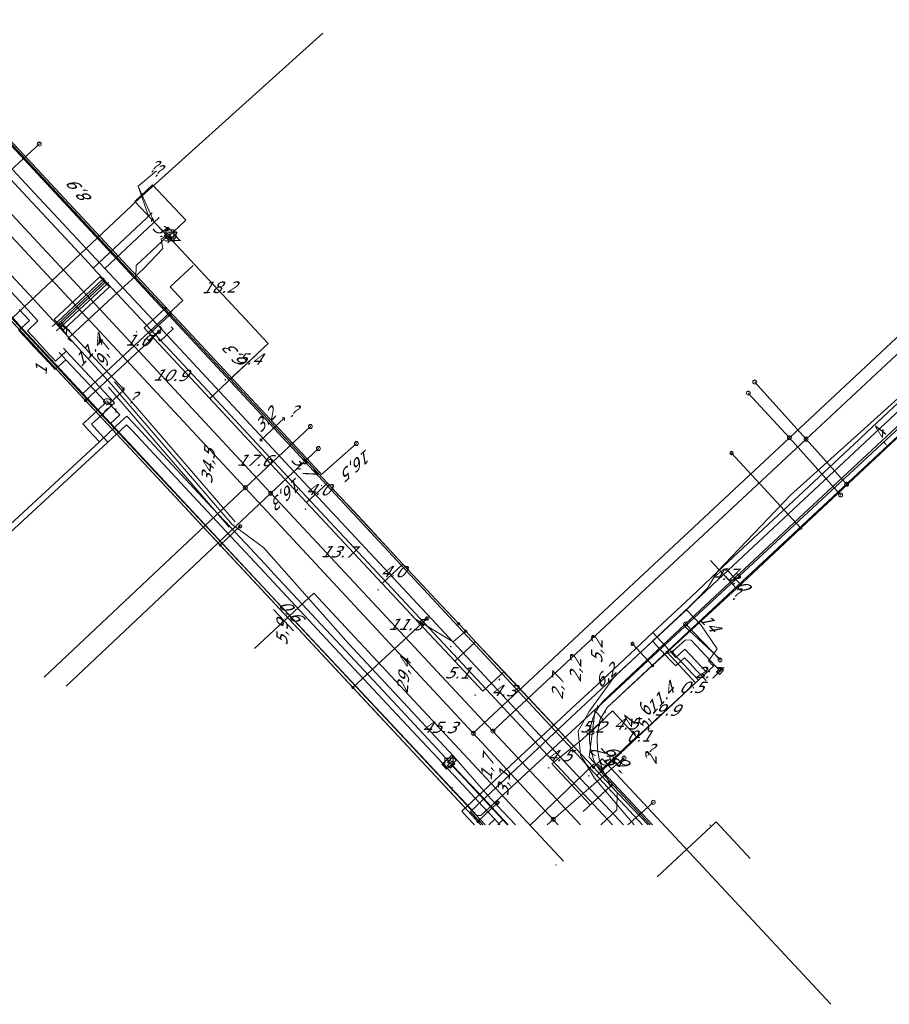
# Model space of a CAD drawing. Header units: metres. Extents: x 124576 to 133557, y 395865 to 402386.
# Tile 361 of 447: x 130157 to 130264, y 400889 to 401011. Entities that reach past the tile are written whole.
import ezdxf
from ezdxf.enums import TextEntityAlignment as Align

# ---------------------------------------------------------------- set-up
doc = ezdxf.new("R2010")
doc.units = ezdxf.units.M
doc.header["$MEASUREMENT"] = 0
for name, color, linetype, lineweight, true_color in [('LG_Datatransport_Eurofiber_Nederland_BV', 3, 'Continuous', 13, 0x00ff00), ('LG_Datatransport_KPN_BV', 3, 'Continuous', 13, 0x00ff00), ('LG_Gas_Hoge_Druk_Enexis_Netbeheer_BV', 7, 'Continuous', 13, 0xff9b00), ('LG_Laag_Spanning', 7, 'Continuous', 13, 0x960000), ('LG_Laag_Spanning_Enexis_Netbeheer_BV', 7, 'Continuous', 13, 0x960000), ('LG_Midden_Spanning_Enexis_Netbeheer_BV', 7, 'Continuous', 13, 0xd20000), ('LG_Riool_Vrij_Verval_Gemeente_Tilburg_Ruimtelijke_Uitvoering', 7, 'Continuous', 13, 0xca00a0), ('LG_unet-4_Brabant_Water', 5, 'Continuous', 13, 0x0000ff), ('LG_warmte', 7, 'Continuous', 13, 0x008080), ('LG_warmte_Ennatuurlijk_BV', 7, 'Continuous', 13, 0x008080), ('MV_warmte_lijn', 7, 'Continuous', 0, 0x008080)]:
    doc.layers.add(name, color=color, linetype=linetype, lineweight=lineweight, true_color=true_color)
for name, color, linetype, lineweight in [('LG_Datatransport_P_KPN_BV', 7, 'Continuous', 0), ('LG_Laag_Spanning_P_Enexis_Netbeheer_BV', 7, 'Continuous', 0), ('LG_n00003_Spitters_Electrotechniek_BV', 7, 'Continuous', 13), ('LG_overig_P_Gemeente_Tilburg_Ruimtelijke_Uitvoering', 7, 'Continuous', 0), ('LG_Riool_Vrij_Verval_P_Gemeente_Tilburg_Ruimtelijke_Uitvoering', 7, 'Continuous', 0), ('LG_unet-4_P_Brabant_Water', 7, 'Continuous', 0), ('MV_Datatransport', 7, 'Continuous', 0), ('MV_Gas_Hoge_Druk', 7, 'Continuous', 0), ('MV_Gas_Hoge_Druk_pijl', 7, 'Continuous', 0), ('MV_Laag_Spanning', 7, 'Continuous', 0), ('MV_Laag_Spanning_lijn', 7, 'Continuous', 0), ('MV_Laag_Spanning_pijl', 7, 'Continuous', 0), ('MV_Midden_Spanning', 7, 'Continuous', 0), ('MV_Midden_Spanning_lijn', 7, 'Continuous', 0), ('MV_Midden_Spanning_pijl', 7, 'Continuous', 0), ('MV_unet-4', 7, 'Continuous', 0), ('MV_warmte', 7, 'Continuous', 0)]:
    doc.layers.add(name, color=color, linetype=linetype, lineweight=lineweight)
doc.styles.add('Klic_Annotatie', font='verdanai.ttf', dxfattribs={"oblique": 20, "height": 1.4})
doc.styles.add('Style-Arial', font='arial.ttf')

# ---------------------------------------------------------------- blocks, each defined once
blk = doc.blocks.new('Mof')
at = {"layer": 'LG_Laag_Spanning_P_Enexis_Netbeheer_BV'}
h = blk.add_hatch(color=256, dxfattribs=at)
edge = h.paths.add_edge_path()
edge.add_arc((0, 0), 2, 0, 360)
blk = doc.blocks.new('DeliveryPoint')
at = {"layer": 'LG_Laag_Spanning_P_Enexis_Netbeheer_BV', "flags": 128}
blk.add_lwpolyline([(-3.7, -2.5), (3.8, -2.5), (3.8, 2.5), (-3.7, 2.5), (-3.7, -2.5)], close=True, dxfattribs=at)
blk.add_lwpolyline([(-3.7, 2.5), (-3.7, 2.2), (0, 0), (3.8, 2.2)], dxfattribs=at)
blk = doc.blocks.new('Streetlight')
at = {"layer": 'LG_Laag_Spanning_P_Enexis_Netbeheer_BV'}
for p, q in [((-1.8, 1.8), (-1.1, 1.1)), ((0, 2.5), (0, 1.5)), ((1.8, 1.8), (1.1, 1.1)), ((-1.1, -1.1), (-1.8, -1.8)), ((0, -1.5), (0, -2.5)), ((1.1, -1.1), (1.8, -1.8))]:
    blk.add_line(p, q, dxfattribs=at)
at = {"layer": 'LG_Laag_Spanning_P_Enexis_Netbeheer_BV', "flags": 128}
for points in [[(-2.5, 0), (-1.5, 0)], [(1.5, 0), (2.5, 0)]]:
    blk.add_lwpolyline(points, dxfattribs=at)
at = {"layer": 'LG_Laag_Spanning_P_Enexis_Netbeheer_BV'}
blk.add_circle((0, 0), 1.5, dxfattribs=at)
blk = doc.blocks.new('Aansluitkast_1')
at = {"layer": 'LG_Laag_Spanning_P_Enexis_Netbeheer_BV'}
for p, q in [((-2.5, 2.5), (2.5, 2.5)), ((0, -2.5), (0, 2.5))]:
    blk.add_line(p, q, dxfattribs=at)
at = {"layer": 'LG_Laag_Spanning_P_Enexis_Netbeheer_BV', "flags": 128}
blk.add_lwpolyline([(-5, -5), (5, -5), (5, 5), (-5, 5), (-5, -5)], close=True, dxfattribs=at)
blk = doc.blocks.new('m_pijl')
at = {"layer": 'MV_Laag_Spanning_pijl'}
blk.add_hatch(color=7, dxfattribs=at).paths.add_polyline_path([(-1, -0.3), (-1, 0), (-1, 0.3), (0, 0)])
at = {"layer": 'MV_Laag_Spanning_pijl', "flags": 128}
blk.add_lwpolyline([(-1, 0), (-1, 0.3), (0, 0), (-1, -0.3), (-1, 0)], close=True, dxfattribs=at)
blk = doc.blocks.new('m_pijl_1')
at = {"layer": 'MV_Midden_Spanning_pijl'}
blk.add_hatch(color=7, dxfattribs=at).paths.add_polyline_path([(-1, -0.3), (-1, 0), (-1, 0.3), (0, 0)])
at = {"layer": 'MV_Midden_Spanning_pijl', "flags": 128}
blk.add_lwpolyline([(-1, 0), (-1, 0.3), (0, 0), (-1, -0.3), (-1, 0)], close=True, dxfattribs=at)
blk = doc.blocks.new('m_pijl_3')
at = {"layer": 'MV_Gas_Hoge_Druk_pijl'}
blk.add_hatch(color=7, dxfattribs=at).paths.add_polyline_path([(-1, -0.3), (-1, 0), (-1, 0.3), (0, 0)])
at = {"layer": 'MV_Gas_Hoge_Druk_pijl', "flags": 128}
blk.add_lwpolyline([(-1, 0), (-1, 0.3), (0, 0), (-1, -0.3), (-1, 0)], close=True, dxfattribs=at)
blk = doc.blocks.new('FireHydrant')
at = {"layer": 'LG_unet-4_P_Brabant_Water'}
blk.add_ellipse((0, 0), major_axis=(4.45, 0), ratio=0.727642, dxfattribs=at)
at = {"layer": 'LG_unet-4_P_Brabant_Water', "style": 'Style-Arial'}
blk.add_text('BK', height=2.5, dxfattribs=at).set_placement((0, 0), align=Align.MIDDLE_CENTER)
blk = doc.blocks.new('Afsluiter_2')
at = {"layer": 'LG_unet-4_P_Brabant_Water'}
blk.add_line((0, -2.5), (0, 2.5), dxfattribs=at)
blk.add_solid([(-0.25, 2.5), (0.25, 2.5), (-0.25, -2.5), (0.25, -2.5)], dxfattribs=at)
blk = doc.blocks.new('Onbekend_1')
at = {"layer": 'LG_overig_P_Gemeente_Tilburg_Ruimtelijke_Uitvoering'}
blk.add_hatch(color=256, dxfattribs=at).paths.add_polyline_path([(-0.3, -1.1, -0.262633), (0.2, 0.2), (0.6, 0.5, 0.379827), (0.7, 1.3), (0.7, 1.3, 0.228508), (0, 1.5), (0, 1.5, 0.459053), (-0.8, 0.8), (-1.3, 0.9, -0.414214), (-0.1, 2, -0.243799), (1.1, 1.5, -0.379827), (0.9, 0.1), (0.5, -0.2, 0.262633), (0.2, -1.1), (-0.2, -1.1)])
blk.add_circle((0, 0), 2.5, dxfattribs=at)
at = {"layer": 'LG_overig_P_Gemeente_Tilburg_Ruimtelijke_Uitvoering', "extrusion": (0, 0, -1)}
blk.add_solid([(0.3, -2.1), (-0.2, -2.1), (0.3, -1.5), (-0.2, -1.5)], dxfattribs=at)
blk = doc.blocks.new('Onbekend_2')
at = {"layer": 'LG_Riool_Vrij_Verval_P_Gemeente_Tilburg_Ruimtelijke_Uitvoering'}
blk.add_hatch(color=256, dxfattribs=at).paths.add_polyline_path([(-0.3, -1.1, -0.262633), (0.2, 0.2), (0.6, 0.5, 0.379827), (0.7, 1.3), (0.7, 1.3, 0.228508), (0, 1.5), (0, 1.5, 0.459053), (-0.8, 0.8), (-1.3, 0.9, -0.414214), (-0.1, 2, -0.243799), (1.1, 1.5, -0.379827), (0.9, 0.1), (0.5, -0.2, 0.262633), (0.2, -1.1), (-0.2, -1.1)])
blk.add_circle((0, 0), 2.5, dxfattribs=at)
at = {"layer": 'LG_Riool_Vrij_Verval_P_Gemeente_Tilburg_Ruimtelijke_Uitvoering', "extrusion": (0, 0, -1)}
blk.add_solid([(0.3, -2.1), (-0.2, -2.1), (0.3, -1.5), (-0.2, -1.5)], dxfattribs=at)
blk = doc.blocks.new('Onbekend_3')
at = {"layer": 'LG_Datatransport_P_KPN_BV'}
blk.add_hatch(color=256, dxfattribs=at).paths.add_polyline_path([(-0.3, -1.1, -0.262633), (0.2, 0.2), (0.6, 0.5, 0.379827), (0.7, 1.3), (0.7, 1.3, 0.228508), (0, 1.5), (0, 1.5, 0.459053), (-0.8, 0.8), (-1.3, 0.9, -0.414214), (-0.1, 2, -0.243799), (1.1, 1.5, -0.379827), (0.9, 0.1), (0.5, -0.2, 0.262633), (0.2, -1.1), (-0.2, -1.1)])
blk.add_circle((0, 0), 2.5, dxfattribs=at)
at = {"layer": 'LG_Datatransport_P_KPN_BV', "extrusion": (0, 0, -1)}
blk.add_solid([(0.3, -2.1), (-0.2, -2.1), (0.3, -1.5), (-0.2, -1.5)], dxfattribs=at)

msp = doc.modelspace()

# ---------------------------------------------------------------- linework, layer by layer
at = {"layer": 'LG_Datatransport_Eurofiber_Nederland_BV', "flags": 128}
for points in [[(129971.94, 401129.61), (129972.99, 401130.48), (129974.74, 401131.93), (129984.17, 401140.74), (129995.02, 401146.19), (130018.01, 401121.53), (130040.4, 401097.4), (130048.8, 401088.4), (130061.7, 401074.5), (130068.5, 401067.2), (130082.3, 401052.5), (130091.7, 401042.3), (130101.3, 401032.1), (130104.1, 401029), (130121.9, 401010), (130150.3, 400979.5), (130156.2, 400973.2), (130156.6, 400972.7), (130157, 400972.3), (130170.7, 400957.6), (130190, 400936.9), (130214.18, 400911)], [(130194.1, 401008.9), (130170.9, 400988), (130170.4, 400987.5), (130155.7, 400973.7), (130156.2, 400973.2), (130156.6, 400972.7), (130157, 400972.3), (130170.7, 400957.6), (130190, 400936.9), (130214.18, 400911)], [(130156.6, 400972.7), (130156.2, 400973.2), (130155.7, 400973.7), (130170.4, 400987.5), (130170.9, 400988)], [(130156.6, 400972.7), (130157, 400972.3), (130170.7, 400957.6), (130190, 400936.9), (130214.18, 400911)]]:
    msp.add_lwpolyline(points, dxfattribs=at)
at = {"layer": 'LG_Datatransport_KPN_BV', "flags": 128}
for points in [[(130140.42, 401011.7), (130151.34, 401000), (130193.74, 400954.56), (130193.94, 400954.34), (130195.46, 400955.68), (130198.27, 400958.16)], [(130276.21, 400970.4), (130265.71, 400960.77), (130239, 400935.85), (130239, 400935.85)], [(130239, 400935.85), (130228.78, 400926.31), (130228.41, 400925.85), (130228.09, 400925.35), (130227.81, 400924.83), (130227.57, 400924.29), (130227.38, 400923.73), (130227.24, 400923.16), (130227.15, 400922.57), (130227.1, 400921.98), (130227.11, 400921.39), (130227.17, 400920.8), (130227.27, 400920.22), (130227.42, 400919.65), (130227.62, 400919.09), (130227.87, 400918.56), (130228.16, 400918.04), (130228.49, 400917.55), (130234.62, 400911)], [(130243.27, 400931.4), (130239, 400935.85), (130239, 400935.85)]]:
    msp.add_lwpolyline(points, dxfattribs=at)
at = {"layer": 'LG_Gas_Hoge_Druk_Enexis_Netbeheer_BV'}
msp.add_line((130233.66, 400911), (130018.56, 401142.24), dxfattribs=at)
at = {"layer": 'LG_Laag_Spanning', "flags": 128}
for points in [[(130175.45, 400983.19), (130175.45, 400983.19), (130175.45, 400983.19), (130175.45, 400983.19), (130175.45, 400983.19), (130175.45, 400983.19), (130176.04, 400983.74), (130176.04, 400983.74), (130176.04, 400983.74), (130176.04, 400983.74), (130176.04, 400983.74), (130176.04, 400983.75), (130176.04, 400983.75), (130176.04, 400983.75), (130176.04, 400983.75), (130176.04, 400983.75), (130176.04, 400983.75), (130176.04, 400983.75), (130176.04, 400983.75), (130174.94, 400984.92), (130174.94, 400984.92), (130174.94, 400984.92), (130174.94, 400984.92), (130174.94, 400984.92), (130174.94, 400984.92), (130174.93, 400984.92), (130174.93, 400984.92), (130174.93, 400984.92), (130174.93, 400984.92), (130174.93, 400984.92), (130174.93, 400984.92), (130174.93, 400984.92), (130174.34, 400984.37), (130174.34, 400984.37), (130174.34, 400984.37), (130174.34, 400984.37), (130174.34, 400984.37), (130174.34, 400984.37), (130174.34, 400984.37), (130174.34, 400984.37), (130174.34, 400984.37), (130174.34, 400984.36), (130174.34, 400984.36), (130174.34, 400984.36), (130174.34, 400984.36), (130175.44, 400983.19), (130175.44, 400983.19), (130175.44, 400983.19), (130175.44, 400983.19), (130175.44, 400983.19), (130175.44, 400983.19), (130175.45, 400983.19), (130175.45, 400983.19)], [(130209.41, 400917.89), (130209.41, 400917.89), (130209.41, 400917.89), (130209.42, 400917.89), (130209.42, 400917.9), (130209.42, 400917.9), (130210.59, 400918.99), (130210.59, 400918.99), (130210.59, 400918.99), (130210.59, 400918.99), (130210.59, 400918.99), (130210.59, 400918.99), (130210.59, 400919), (130210.59, 400919), (130210.59, 400919), (130210.59, 400919), (130210.59, 400919), (130210.59, 400919), (130210.59, 400919), (130210.04, 400919.59), (130210.04, 400919.59), (130210.04, 400919.59), (130210.04, 400919.59), (130210.04, 400919.59), (130210.03, 400919.59), (130210.03, 400919.59), (130210.03, 400919.59), (130210.03, 400919.59), (130210.03, 400919.59), (130210.03, 400919.59), (130210.03, 400919.59), (130210.03, 400919.59), (130208.86, 400918.5), (130208.86, 400918.49), (130208.86, 400918.49), (130208.85, 400918.49), (130208.85, 400918.49), (130208.85, 400918.49), (130208.85, 400918.49), (130208.85, 400918.49), (130208.85, 400918.49), (130208.85, 400918.48), (130208.85, 400918.48), (130208.86, 400918.48), (130208.86, 400918.48), (130209.4, 400917.9), (130209.4, 400917.9), (130209.41, 400917.9), (130209.41, 400917.89), (130209.41, 400917.89), (130209.41, 400917.89), (130209.41, 400917.89), (130209.41, 400917.89)]]:
    msp.add_lwpolyline(points, dxfattribs=at)
at = {"layer": 'LG_Laag_Spanning_Enexis_Netbeheer_BV'}
for p, q in [((130144.31, 401007.25), (130170.98, 400978.66)), ((130170.98, 400978.66), (130174.55, 400974.83)), ((130174.55, 400974.83), (130175.23, 400974.1)), ((130174.55, 400974.83), (130175.23, 400974.1)), ((130194.67, 400953.27), (130175.23, 400974.1)), ((130164.74, 400963.47), (130173.85, 400971.97)), ((130253.25, 400947.69), (130244.69, 400956.98)), ((130204.02, 400943.25), (130194.67, 400953.27)), ((130181.41, 400945.6), (130183.89, 400947.92)), ((130197.84, 400927.98), (130207, 400936.53)), ((130211.79, 400934.94), (130210.92, 400935.87)), ((130213.01, 400933.65), (130211.79, 400934.94)), ((130225.37, 400920.5), (130213.01, 400933.65)), ((130234.92, 400930.69), (130232.44, 400933.38)), ((130227.6, 400918.13), (130225.37, 400920.5)), ((130216.96, 400911), (130209.99, 400918.45)), ((130219.82, 400911), (130226.24, 400917.15)), ((130229.76, 400915.84), (130227.6, 400918.13)), ((130229.76, 400915.84), (130234.38, 400911)), ((130229.76, 400915.84), (130234.38, 400911)), ((130229.76, 400915.84), (130234.38, 400911)), ((130229.76, 400915.84), (130234.38, 400911)), ((130213.31, 400911.4), (130215.71, 400913.74))]:
    msp.add_line(p, q, dxfattribs=at)
at = {"layer": 'LG_Laag_Spanning_Enexis_Netbeheer_BV', "flags": 128}
for points in [[(130079.1, 401055.86), (130082.33, 401052.39), (130083.85, 401050.77), (130088.21, 401046.09), (130101.41, 401031.95), (130101.92, 401031.4), (130105.81, 401027.23), (130113.86, 401018.6), (130126.81, 401004.72), (130132.85, 400998.24), (130133.49, 400998.22), (130135.85, 401000.41), (130141.61, 401005.77), (130141.62, 401005.77), (130143.41, 401007.44), (130144.31, 401007.25), (130170.98, 400978.66), (130174.55, 400974.83), (130175.23, 400974.1)], [(130101.92, 401031.4), (130105.81, 401027.23), (130113.86, 401018.6), (130126.81, 401004.72), (130132.85, 400998.24), (130133.45, 400997.58), (130134.47, 400996.42), (130143.63, 400986.1), (130149.65, 400979.65), (130164.74, 400963.47), (130181.41, 400945.6), (130197.84, 400927.98), (130200.55, 400925.07), (130213.31, 400911.4), (130213.68, 400911)], [(130144.31, 401007.25), (130170.98, 400978.66), (130174.55, 400974.83)], [(130132.85, 400998.24), (130133.45, 400997.58), (130134.47, 400996.42), (130143.63, 400986.1), (130149.65, 400979.65), (130164.74, 400963.47), (130181.41, 400945.6), (130197.84, 400927.98), (130200.55, 400925.07), (130213.31, 400911.4), (130213.68, 400911)], [(130132.85, 400998.24), (130133.45, 400997.58), (130134.47, 400996.42), (130143.63, 400986.1), (130149.65, 400979.65), (130164.74, 400963.47), (130181.41, 400945.6), (130197.84, 400927.98), (130200.55, 400925.07), (130213.31, 400911.4), (130213.68, 400911)], [(130228.52, 400911), (130230.48, 400912.87), (130230.54, 400915), (130229.76, 400915.84), (130228.98, 400917.32), (130228.7, 400917.91), (130228.36, 400918.91), (130228.09, 400920.31), (130228.06, 400921.74), (130228.11, 400922.39), (130228.41, 400924.08), (130229.28, 400925.49), (130234.92, 400930.69), (130236.71, 400932.34), (130245.28, 400940.24), (130253.25, 400947.69), (130271.61, 400964.87), (130276.73, 400969.66), (130291.63, 400983.59), (130298.21, 400989.76), (130303.8, 400994.99), (130306.76, 400997.75), (130307.49, 400998.35)], [(130307.49, 400998.35), (130306.76, 400997.75), (130303.8, 400994.99), (130298.21, 400989.76), (130291.63, 400983.59), (130276.73, 400969.66), (130271.61, 400964.87), (130253.25, 400947.69), (130245.28, 400940.24), (130236.71, 400932.34), (130234.92, 400930.69), (130229.28, 400925.49), (130228.41, 400924.08), (130228.11, 400922.39), (130228.06, 400921.74), (130228.09, 400920.31), (130228.36, 400918.91), (130228.7, 400917.91), (130228.98, 400917.32), (130229.76, 400915.84)], [(130307.49, 400998.35), (130306.76, 400997.75), (130303.8, 400994.99), (130298.21, 400989.76), (130291.63, 400983.59), (130276.73, 400969.66), (130271.61, 400964.87), (130253.25, 400947.69), (130245.28, 400940.24), (130236.71, 400932.34), (130234.92, 400930.69), (130229.28, 400925.49), (130228.41, 400924.08), (130228.11, 400922.39), (130228.06, 400921.74), (130228.09, 400920.31), (130228.36, 400918.91), (130228.7, 400917.91), (130228.98, 400917.32), (130229.76, 400915.84)], [(130271.61, 400964.87), (130253.25, 400947.69), (130245.28, 400940.24), (130236.71, 400932.34), (130234.92, 400930.69), (130229.28, 400925.49), (130303.8, 400994.99)], [(130174.9, 400983.78), (130171.03, 400980.18), (130170.98, 400978.66), (130174.55, 400974.83)], [(130174.9, 400983.78), (130171.03, 400980.18), (130170.98, 400978.66)], [(130211.79, 400934.94), (130210.92, 400935.87), (130208.15, 400938.82), (130204.02, 400943.25), (130194.67, 400953.27), (130175.23, 400974.1)], [(130211.79, 400934.94), (130210.92, 400935.87), (130208.15, 400938.82), (130204.02, 400943.25), (130194.67, 400953.27), (130175.23, 400974.1)], [(130210.92, 400935.87), (130208.15, 400938.82), (130204.02, 400943.25), (130194.67, 400953.27), (130175.23, 400974.1)], [(130175.23, 400974.1), (130194.67, 400953.27), (130204.02, 400943.25), (130208.15, 400938.82), (130210.92, 400935.87), (130211.79, 400934.94), (130213.01, 400933.65), (130225.37, 400920.5), (130227.6, 400918.13), (130229.76, 400915.84), (130234.38, 400911)], [(130271.61, 400964.87), (130253.25, 400947.69), (130245.28, 400940.24), (130236.71, 400932.34), (130234.92, 400930.69), (130229.28, 400925.49), (130228.41, 400924.08), (130228.11, 400922.39), (130228.06, 400921.74), (130228.09, 400920.31), (130228.36, 400918.91), (130228.7, 400917.91), (130228.98, 400917.32), (130229.76, 400915.84)], [(130204.02, 400943.25), (130197.97, 400949.73), (130195.44, 400952.44), (130194.67, 400953.27)], [(130204.02, 400943.25), (130197.97, 400949.73), (130195.44, 400952.44), (130194.67, 400953.27)], [(130210.92, 400935.87), (130208.15, 400938.82), (130204.02, 400943.25)], [(130227.6, 400918.13), (130225.37, 400920.5), (130213.01, 400933.65), (130211.79, 400934.94), (130210.92, 400935.87)], [(130229.76, 400915.84), (130227.6, 400918.13), (130225.37, 400920.5), (130213.01, 400933.65), (130211.79, 400934.94)], [(130229.76, 400915.84), (130227.6, 400918.13), (130225.37, 400920.5), (130213.01, 400933.65), (130211.79, 400934.94)], [(130229.76, 400915.84), (130227.6, 400918.13), (130225.37, 400920.5), (130213.01, 400933.65), (130211.79, 400934.94)], [(130225.37, 400920.5), (130217.15, 400929.25), (130213.01, 400933.65)], [(130225.37, 400920.5), (130217.15, 400929.25), (130213.01, 400933.65)], [(130225.37, 400920.5), (130217.15, 400929.25), (130213.01, 400933.65)], [(130237.35, 400932.38), (130238.97, 400933.87), (130239.68, 400933.85), (130243.26, 400930.02)], [(130236.71, 400932.34), (130237.28, 400932.31), (130237.35, 400932.38)], [(130228.7, 400917.91), (130228.17, 400918.48), (130227.6, 400918.5), (130226.24, 400917.15), (130219.82, 400911)], [(130227.6, 400918.13), (130229.76, 400915.84), (130234.38, 400911)], [(130228.52, 400911), (130230.48, 400912.87), (130230.54, 400915), (130229.76, 400915.84)]]:
    msp.add_lwpolyline(points, dxfattribs=at)
at = {"layer": 'LG_Midden_Spanning_Enexis_Netbeheer_BV'}
msp.add_line((130213.67, 400911), (130139.27, 400990.78), dxfattribs=at)
msp.add_line((130213.67, 400911), (130139.27, 400990.78), dxfattribs=at)
at = {"layer": 'LG_n00003_Spitters_Electrotechniek_BV'}
for p, q in [((130174.12, 400983.41), (130174.48, 400983.66)), ((130174.32, 400982.28), (130174.12, 400983.41)), ((130174.48, 400983.66), (130174.76, 400983.93)), ((130158.32, 400976.02), (130152.72, 400981.96)), ((130158.32, 400976.02), (130152.72, 400981.96)), ((130158.32, 400976.02), (130152.72, 400981.96)), ((130171.91, 400979.75), (130174.32, 400982.28)), ((130168.65, 400976.79), (130171.82, 400979.66)), ((130171.82, 400979.66), (130171.88, 400979.72)), ((130171.88, 400979.72), (130171.91, 400979.75)), ((130162.88, 400971.44), (130168.65, 400976.79)), ((130162.67, 400971.25), (130158.32, 400976.02)), ((130162.67, 400971.25), (130158.32, 400976.02)), ((130162.67, 400971.25), (130158.32, 400976.02)), ((130162.67, 400971.25), (130162.88, 400971.44)), ((130167.98, 400965.45), (130162.67, 400971.25)), ((130167.98, 400965.45), (130162.67, 400971.25)), ((130167.98, 400965.45), (130162.67, 400971.25)), ((130167.98, 400965.45), (130162.67, 400971.25)), ((130251.99, 400951.77), (130269.28, 400967.34)), ((130251.99, 400951.77), (130269.28, 400967.34)), ((130251.99, 400951.77), (130269.28, 400967.34)), ((130251.99, 400951.77), (130269.28, 400967.34)), ((130251.99, 400951.77), (130269.28, 400967.34)), ((130251.99, 400951.77), (130269.28, 400967.34)), ((130251.99, 400951.77), (130269.28, 400967.34)), ((130183.27, 400948.45), (130168.35, 400965.78)), ((130182.52, 400947.8), (130167.6, 400965.12)), ((130182.9, 400948.12), (130167.98, 400965.45)), ((130182.9, 400948.12), (130167.98, 400965.45)), ((130182.9, 400948.12), (130167.98, 400965.45)), ((130182.9, 400948.12), (130167.98, 400965.45)), ((130242.94, 400942.34), (130251.99, 400951.77)), ((130242.94, 400942.34), (130251.99, 400951.77)), ((130242.94, 400942.34), (130251.99, 400951.77)), ((130242.94, 400942.34), (130251.99, 400951.77)), ((130242.94, 400942.34), (130251.99, 400951.77)), ((130242.94, 400942.34), (130251.99, 400951.77)), ((130242.94, 400942.34), (130251.99, 400951.77)), ((130186.76, 400945.3), (130182.9, 400948.12)), ((130186.76, 400945.3), (130182.9, 400948.12)), ((130186.76, 400945.3), (130182.9, 400948.12)), ((130186.76, 400945.3), (130182.9, 400948.12)), ((130197.28, 400933.42), (130186.76, 400945.3)), ((130241.7, 400940.28), (130242.94, 400942.34)), ((130241.7, 400940.28), (130242.94, 400942.34)), ((130241.7, 400940.28), (130242.94, 400942.34)), ((130241.7, 400940.28), (130242.94, 400942.34)), ((130241.7, 400940.28), (130242.94, 400942.34)), ((130241.7, 400940.28), (130242.94, 400942.34)), ((130241.7, 400940.28), (130242.94, 400942.34)), ((130239.11, 400937.6), (130241.7, 400940.28)), ((130239.11, 400937.6), (130241.7, 400940.28)), ((130239.11, 400937.6), (130241.7, 400940.28)), ((130239.11, 400937.6), (130241.7, 400940.28)), ((130239.11, 400937.6), (130241.7, 400940.28)), ((130239.11, 400937.6), (130241.7, 400940.28)), ((130239.11, 400937.6), (130241.7, 400940.28)), ((130230.22, 400929.34), (130239.11, 400937.6)), ((130230.22, 400929.34), (130239.11, 400937.6)), ((130230.22, 400929.34), (130239.11, 400937.6)), ((130230.22, 400929.34), (130239.11, 400937.6)), ((130230.22, 400929.34), (130239.11, 400937.6)), ((130230.22, 400929.34), (130239.11, 400937.6)), ((130230.22, 400929.34), (130239.11, 400937.6)), ((130230.22, 400929.34), (130239.11, 400937.6)), ((130239.11, 400937.6), (130240.88, 400935.74)), ((130240.88, 400935.74), (130240.88, 400935.74)), ((130240.88, 400935.74), (130242.92, 400932.78)), ((130210.26, 400919.51), (130197.28, 400933.42)), ((130242.92, 400932.78), (130241.84, 400931.27)), ((130241.84, 400931.27), (130242.45, 400930.62)), ((130227.07, 400925.01), (130230.22, 400929.34)), ((130227.07, 400925.01), (130230.22, 400929.34)), ((130227.07, 400925.01), (130230.22, 400929.34)), ((130227.07, 400925.01), (130230.22, 400929.34)), ((130227.07, 400925.01), (130230.22, 400929.34)), ((130227.07, 400925.01), (130230.22, 400929.34)), ((130227.07, 400925.01), (130230.22, 400929.34)), ((130227.07, 400925.01), (130230.22, 400929.34)), ((130225.7, 400922.6), (130227.07, 400925.01)), ((130225.7, 400922.6), (130227.07, 400925.01)), ((130225.7, 400922.6), (130227.07, 400925.01)), ((130225.7, 400922.6), (130227.07, 400925.01)), ((130225.7, 400922.6), (130227.07, 400925.01)), ((130225.7, 400922.6), (130227.07, 400925.01)), ((130225.7, 400922.6), (130227.07, 400925.01)), ((130225.7, 400922.6), (130227.07, 400925.01)), ((130226.01, 400919.64), (130225.7, 400922.6)), ((130226.01, 400919.64), (130225.7, 400922.6)), ((130226.01, 400919.64), (130225.7, 400922.6)), ((130226.01, 400919.64), (130225.7, 400922.6)), ((130226.01, 400919.64), (130225.7, 400922.6)), ((130226.01, 400919.64), (130225.7, 400922.6)), ((130226.01, 400919.64), (130225.7, 400922.6)), ((130226.01, 400919.64), (130225.7, 400922.6)), ((130210.26, 400919.51), (130209.49, 400918.65)), ((130214.9, 400914.22), (130210.26, 400919.51)), ((130214.9, 400914.22), (130210.26, 400919.51)), ((130227.73, 400916.76), (130226.01, 400919.64)), ((130227.73, 400916.76), (130226.01, 400919.64)), ((130227.73, 400916.76), (130226.01, 400919.64)), ((130227.73, 400916.76), (130226.01, 400919.64)), ((130227.73, 400916.76), (130226.01, 400919.64)), ((130227.73, 400916.76), (130226.01, 400919.64)), ((130227.73, 400916.76), (130226.01, 400919.64)), ((130227.73, 400916.76), (130226.01, 400919.64)), ((130232.64, 400911), (130227.73, 400916.76)), ((130232.64, 400911), (130227.73, 400916.76)), ((130232.64, 400911), (130227.73, 400916.76)), ((130232.64, 400911), (130227.73, 400916.76)), ((130232.64, 400911), (130227.73, 400916.76)), ((130232.64, 400911), (130227.73, 400916.76)), ((130232.64, 400911), (130227.73, 400916.76)), ((130232.64, 400911), (130227.73, 400916.76)), ((130217.97, 400911), (130214.9, 400914.22)), ((130217.97, 400911), (130214.9, 400914.22))]:
    msp.add_line(p, q, dxfattribs=at)
at = {"layer": 'LG_Riool_Vrij_Verval_Gemeente_Tilburg_Ruimtelijke_Uitvoering'}
for p, q in [((130293.66, 400997.9), (130251.84, 400958.87)), ((130295.89, 400997.85), (130253.9, 400958.69)), ((130159.02, 400995.18), (130152.76, 400989.47)), ((130147.16, 400992.77), (130184.52, 400952.68)), ((130152.76, 400989.47), (130187.67, 400952.01)), ((130247.56, 400965.76), (130253.9, 400958.69)), ((130246.75, 400964.39), (130251.84, 400958.87)), ((130192.57, 400960.26), (130184.52, 400952.68)), ((130251.84, 400958.87), (130212.73, 400922.33)), ((130253.9, 400958.69), (130215.15, 400922.6)), ((130258.18, 400951.8), (130251.84, 400958.87)), ((130258.92, 400953.12), (130253.9, 400958.69)), ((130193.57, 400957.54), (130187.67, 400952.01)), ((130184.52, 400952.68), (130159.64, 400929.27)), ((130184.52, 400952.68), (130212.73, 400922.33)), ((130187.67, 400952.01), (130162.34, 400928.15)), ((130187.67, 400952.01), (130215.15, 400922.6)), ((130222.62, 400911.67), (130212.73, 400922.33)), ((130225.98, 400911), (130215.15, 400922.6)), ((130231.38, 400919.27), (130222.62, 400911.67)), ((130235, 400913.78), (130231.86, 400911)), ((130221.86, 400911), (130222.62, 400911.67)), ((130222.62, 400911.67), (130223.25, 400911))]:
    msp.add_line(p, q, dxfattribs=at)
at = {"layer": 'LG_unet-4_Brabant_Water'}
for p, q in [((130167.43, 400963.37), (130168.49, 400962.23)), ((130167.78, 400960.58), (130209.78, 400915.78)), ((130243.3, 400931.43), (130238.9, 400935.53)), ((130228.34, 400923.51), (130227.22, 400922.46)), ((130210.13, 400915.42), (130209.78, 400915.78))]:
    msp.add_line(p, q, dxfattribs=at)
at = {"layer": 'LG_unet-4_Brabant_Water', "flags": 128}
for points in [[(130167.78, 400960.58), (130164.34, 400964.27), (130124.14, 401007.49)], [(130178.07, 400980.18), (130175.21, 400977.52), (130176.78, 400975.84), (130164.34, 400964.27)], [(130228.08, 400925.51), (130238.9, 400935.53), (130274.53, 400968.53), (130275.58, 400969.5)], [(130168.49, 400962.23), (130168.98, 400961.71), (130167.78, 400960.58)], [(130227.71, 400925.17), (130227.41, 400924.89), (130227.11, 400924.62), (130213.66, 400912.16), (130213.17, 400912.17), (130211.29, 400914.18), (130210.4, 400915.13), (130210.13, 400915.42)], [(130234.89, 400911), (130227.06, 400919.36), (130227.81, 400925.26)], [(130227.71, 400925.17), (130227.81, 400925.26), (130228.08, 400925.51)], [(130227.71, 400925.17), (130228.83, 400923.96), (130228.34, 400923.51)]]:
    msp.add_lwpolyline(points, dxfattribs=at)
at = {"layer": 'LG_warmte', "flags": 128}
for points in [[(130174.96, 400983.72), (130177.14, 400985.77), (130173.04, 400990.15), (130170.85, 400988.09), (130172.9, 400985.91), (130174.96, 400983.72)], [(130161.53, 400972.78), (130160.85, 400973.51), (130166.5, 400978.78), (130167.19, 400978.05), (130161.53, 400972.78)], [(130167.03, 400978.25), (130167.71, 400977.52), (130162.01, 400972.2), (130161.33, 400972.93), (130167.03, 400978.25)]]:
    msp.add_lwpolyline(points, dxfattribs=at)
at = {"layer": 'LG_warmte_Ennatuurlijk_BV'}
for p, q in [((130162.36, 400969.58), (130162.02, 400969.95)), ((130240.85, 400929.13), (130241.28, 400929.54)), ((130241.54, 400928.82), (130241.07, 400929.33)), ((130214.47, 400913.76), (130216.44, 400911.65)), ((130213.88, 400913.29), (130215.38, 400911.68)), ((130215.38, 400911.68), (130216.02, 400911)), ((130215.75, 400911), (130216.44, 400911.65)), ((130216.44, 400911.65), (130217.04, 400911))]:
    msp.add_line(p, q, dxfattribs=at)
at = {"layer": 'LG_warmte_Ennatuurlijk_BV', "flags": 128}
for points in [[(130165.71, 400979.84), (130165.19, 400980.41), (130157.01, 400989.18), (130148.82, 400997.96), (130146.13, 401000.83), (130140.63, 401006.73), (130132.45, 401015.5), (130124.26, 401024.28)], [(130167.13, 400979.8), (130166.6, 400980.36), (130158.42, 400989.13), (130150.23, 400997.91), (130146.87, 401001.51), (130142.05, 401006.68), (130133.86, 401015.46), (130125.67, 401024.23)], [(130137.03, 400996.71), (130138.52, 400995.12), (130145.22, 400987.94), (130153.41, 400979.17), (130157.1, 400975.21)], [(130165.71, 400979.84), (130172.28, 400986.01), (130172.56, 400986.27), (130173.01, 400986.69)], [(130167.13, 400979.8), (130173.12, 400985.42), (130173.24, 400985.54), (130173.85, 400986.11)], [(130229.95, 400911), (130222.5, 400918.99), (130214.31, 400927.76), (130206.12, 400936.54), (130197.94, 400945.31), (130189.75, 400954.08), (130181.57, 400962.86), (130173.38, 400971.63), (130165.71, 400979.84)], [(130231.32, 400911), (130223.91, 400918.94), (130215.72, 400927.71), (130207.54, 400936.49), (130199.35, 400945.26), (130191.16, 400954.04), (130182.98, 400962.81), (130174.79, 400971.59), (130167.13, 400979.8)], [(130160.63, 400972.61), (130161.19, 400973.14), (130166.85, 400978.42), (130167.07, 400978.62)], [(130161.14, 400972.07), (130161.67, 400972.56), (130167.37, 400977.88), (130167.58, 400978.08)], [(130156.54, 400974.72), (130157.8, 400973.36), (130156.49, 400972.13), (130157.69, 400970.84), (130158.37, 400970.11), (130160.32, 400968.03), (130160.66, 400967.66), (130161, 400967.3), (130162.32, 400968.52)], [(130157.1, 400975.21), (130158.86, 400973.32), (130157.55, 400972.1), (130158.75, 400970.81), (130159.43, 400970.08), (130160.35, 400969.09), (130160.69, 400968.72), (130161.04, 400968.35), (130162.36, 400969.58)], [(130173.93, 400972.65), (130174.18, 400972.38), (130173.38, 400971.63), (130172.57, 400970.88), (130172.32, 400971.15)], [(130175.35, 400972.6), (130175.6, 400972.34), (130174.79, 400971.59), (130173.99, 400970.83), (130173.74, 400971.1)], [(130162.32, 400968.52), (130161.72, 400969.17), (130161.47, 400969.43)], [(130167.52, 400958.34), (130166.15, 400959.81), (130165.48, 400960.54), (130166.21, 400961.22), (130167.59, 400962.5), (130168.33, 400963.18), (130167.65, 400963.91), (130162.36, 400969.58)], [(130162.32, 400968.52), (130166.59, 400963.95), (130167.27, 400963.22), (130167.09, 400963.06), (130166.53, 400962.54), (130165.15, 400961.26), (130164.69, 400960.84), (130164.41, 400960.58), (130165.09, 400959.84), (130166.46, 400958.38)], [(130271.13, 400968.63), (130269.27, 400966.89), (130260.74, 400958.91), (130260.52, 400958.7), (130251.75, 400950.5), (130242.99, 400942.31), (130239.63, 400939.16), (130234.94, 400934.78)], [(130271.09, 400967.57), (130269.24, 400965.84), (130261.25, 400958.36), (130260.48, 400957.64), (130251.72, 400949.44), (130242.96, 400941.25), (130240.14, 400938.62), (130234.91, 400933.72)], [(130166.46, 400958.38), (130166.73, 400958.63), (130169.13, 400960.86), (130169.87, 400961.53), (130170.55, 400960.8), (130178.74, 400952.03), (130179.86, 400950.83), (130183.29, 400947.16), (130186.93, 400943.26), (130188.06, 400942.05), (130195.12, 400934.49), (130196.33, 400933.19), (130203.31, 400925.72), (130204.39, 400924.55), (130211.49, 400916.95), (130212.5, 400915.87), (130214.47, 400913.76)], [(130167.52, 400958.34), (130169.1, 400959.8), (130169.83, 400960.48), (130170.51, 400959.75), (130178.7, 400950.97), (130182.74, 400946.64), (130186.89, 400942.2), (130195.08, 400933.43), (130203.27, 400924.66), (130211.46, 400915.89), (130213.88, 400913.29)], [(130142.65, 400936.34), (130144.4, 400937.96), (130153.21, 400946.11), (130162.01, 400954.26), (130166.46, 400958.38)], [(130143.42, 400936.02), (130145.47, 400937.92), (130154.27, 400946.07), (130163.08, 400954.22), (130167.52, 400958.34)], [(130234.94, 400934.78), (130234.21, 400934.09), (130227.43, 400927.75), (130225.46, 400925.91), (130216.69, 400917.7), (130213.26, 400914.5), (130211.9, 400913.23), (130211.31, 400912.67), (130211.99, 400911.94), (130212.87, 400911)], [(130234.94, 400934.78), (130236.98, 400932.59), (130237.13, 400932.44), (130237.81, 400931.71), (130238.91, 400932.73), (130239.59, 400932), (130240.27, 400931.27), (130241.61, 400929.84)], [(130234.91, 400933.72), (130234.19, 400933.05), (130227.94, 400927.2), (130225.43, 400924.85), (130216.66, 400916.65), (130213.78, 400913.95), (130213.1, 400913.32), (130212.37, 400912.64), (130213.05, 400911.91), (130213.57, 400911.36), (130213.9, 400911)], [(130234.91, 400933.72), (130237.09, 400931.38), (130237.77, 400930.65), (130238.87, 400931.67), (130239.55, 400930.94), (130240.24, 400930.21), (130241.07, 400929.33)], [(130214.65, 400911), (130214.65, 400911), (130215.38, 400911.68)]]:
    msp.add_lwpolyline(points, dxfattribs=at)
at = {"layer": 'MV_Gas_Hoge_Druk_pijl'}
msp.add_line((130233.02, 400921.79), (130228, 400917.09), dxfattribs=at)
at = {"layer": 'MV_Laag_Spanning_lijn'}
for p, q in [((130171.99, 400972.45), (130174.55, 400974.83)), ((130172.67, 400971.72), (130175.23, 400974.1)), ((130187.36, 400970.52), (130180.11, 400963.74)), ((130180.41, 400964.03), (130180.11, 400963.74)), ((130185.67, 400932.81), (130192.98, 400939.64)), ((130210.22, 400933.63), (130211.69, 400934.87)), ((130240.24, 400928.56), (130236.71, 400932.34)), ((130240.6, 400928.91), (130237.33, 400932.37)), ((130232.94, 400921.87), (130228.7, 400917.91)), ((130227.2, 400913.46), (130222.54, 400918.47)), ((130227.6, 400918.13), (130228.68, 400919.17)), ((130226.32, 400912.64), (130229.76, 400915.84)), ((130242.77, 400911.36), (130235.49, 400904.56))]:
    msp.add_line(p, q, dxfattribs=at)
at = {"layer": 'MV_Laag_Spanning_lijn', "flags": 128}
msp.add_lwpolyline([(130204.77, 400937.31), (130210.43, 400931.24), (130213.01, 400933.65)], dxfattribs=at)
at = {"layer": 'MV_Laag_Spanning_pijl'}
for p, q in [((130187.36, 400970.52), (130174.95, 400983.84)), ((130172.67, 400971.72), (130171.99, 400972.45)), ((130180.11, 400963.74), (130172.67, 400971.72)), ((130180.1, 400963.75), (130192.11, 400950.88)), ((130192.11, 400950.88), (130194.67, 400953.27)), ((130192.11, 400950.88), (130201.46, 400940.86)), ((130201.46, 400940.86), (130204.02, 400943.25)), ((130242.07, 400943.67), (130245.28, 400940.24)), ((130192.98, 400939.64), (130223.87, 400906.51)), ((130210.43, 400931.24), (130213.91, 400927.52)), ((130240.6, 400928.91), (130242.58, 400930.74)), ((130213.91, 400927.52), (130216.5, 400929.93)), ((130232.98, 400921.83), (130240.24, 400928.57)), ((130240.24, 400928.57), (130240.6, 400928.91)), ((130233.02, 400921.79), (130229.94, 400925.08)), ((130225.16, 400920.73), (130222.43, 400918.53)), ((130233.02, 400921.79), (130232.94, 400921.87)), ((130228.68, 400919.17), (130256.97, 400888.81)), ((130247, 400906.83), (130242.77, 400911.36))]:
    msp.add_line(p, q, dxfattribs=at)
at = {"layer": 'MV_Laag_Spanning_pijl', "flags": 128}
for points in [[(130187.36, 400970.52), (130183.42, 400966.84), (130182.66, 400966.14)], [(130201.46, 400940.86), (130205.59, 400936.43), (130210.22, 400933.63)], [(130229.94, 400925.08), (130226.14, 400921.53), (130225.16, 400920.73)]]:
    msp.add_lwpolyline(points, dxfattribs=at)
at = {"layer": 'MV_Midden_Spanning_lijn'}
for q in [(130188.01, 400937.63), (130190.49, 400934.97)]:
    msp.add_line((130189.32, 400936.22), q, dxfattribs=at)
at = {"layer": 'MV_Midden_Spanning_pijl'}
msp.add_line((130189.76, 400936.63), (130189.32, 400936.22), dxfattribs=at)
at = {"layer": 'MV_warmte_lijn'}
for p, q in [((130171.25, 400989.97), (130173.25, 400985.54)), ((130175.43, 400983.21), (130172.9, 400985.91)), ((130172.9, 400985.91), (130173.21, 400985.88)), ((130172.9, 400985.91), (130172.91, 400985.6)), ((130175.43, 400983.21), (130175.13, 400983.24)), ((130175.43, 400983.21), (130175.42, 400983.52)), ((130169.51, 400964.8), (130161.74, 400973.14)), ((130161.74, 400973.14), (130162.04, 400973.11)), ((130161.74, 400973.14), (130161.75, 400972.83)), ((130167.8, 400963.2), (130169.51, 400964.8)), ((130169.51, 400964.8), (130169.21, 400964.83)), ((130169.51, 400964.8), (130169.5, 400965.11)), ((130189.38, 400961.32), (130189.08, 400961.31)), ((130189.38, 400961.32), (130189.35, 400961.01)), ((130186.34, 400958.47), (130186.37, 400958.78)), ((130186.34, 400958.47), (130186.65, 400958.48)), ((130245.88, 400940.65), (130243.96, 400942.71)), ((130243.96, 400942.71), (130244.27, 400942.67)), ((130243.96, 400942.71), (130243.98, 400942.4)), ((130245.88, 400940.65), (130245.58, 400940.68)), ((130245.88, 400940.65), (130245.87, 400940.96)), ((130233.02, 400921.79), (130241.34, 400929.58)), ((130241.34, 400929.58), (130241.03, 400929.57)), ((130241.34, 400929.58), (130241.31, 400929.28)), ((130233.02, 400921.79), (130233.05, 400922.1)), ((130233.02, 400921.79), (130233.32, 400921.8))]:
    msp.add_line(p, q, dxfattribs=at)
at = {"layer": 'MV_warmte_lijn', "flags": 128}
for points in [[(130173.52, 400991.86), (130171.25, 400989.97), (130172.56, 400986.27)], [(130189.38, 400961.32), (130187.05, 400959.13), (130186.34, 400958.47)]]:
    msp.add_lwpolyline(points, dxfattribs=at)

# ---------------------------------------------------------------- block references
at = {"layer": 'LG_Datatransport_P_KPN_BV', "xscale": 0.1, "yscale": 0.1, "zscale": 0.1}
for p in [(130198.27, 400958.16), (130239, 400935.85), (130239, 400935.85), (130239, 400935.85), (130243.27, 400931.4)]:
    msp.add_blockref('Onbekend_3', p, dxfattribs=at)
at = {"layer": 'LG_Laag_Spanning_P_Enexis_Netbeheer_BV'}
for name, p, xscale, yscale, zscale, rotation in [('DeliveryPoint', (130174.9, 400983.78), 0.1, 0.1, 0.1, 317.0000000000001), ('Mof', (130174.55, 400974.83), 0.09999999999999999, 0.09999999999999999, 0.09999999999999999, 356), ('Mof', (130175.23, 400974.1), 0.09999999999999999, 0.09999999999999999, 0.09999999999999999, 353), ('Mof', (130175.23, 400974.1), 0.09999999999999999, 0.09999999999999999, 0.09999999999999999, 353), ('Streetlight', (130173.85, 400971.97), 0.1, 0.1, 0.1, 317.0000000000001), ('Streetlight', (130183.89, 400947.92), 0.1, 0.1, 0.1, 317.0000000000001), ('Mof', (130253.25, 400947.69), 0.1, 0.1, 0.1, 317.0000000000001), ('Streetlight', (130207, 400936.53), 0.1, 0.1, 0.1, 317.0000000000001), ('Mof', (130210.92, 400935.87), 0.1, 0.1, 0.1, 1), ('Mof', (130211.79, 400934.94), 0.1, 0.1, 0.1, 359), ('Streetlight', (130232.44, 400933.38), 0.09999999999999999, 0.09999999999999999, 0.09999999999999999, 227), ('DeliveryPoint', (130243.26, 400930.02), 0.1, 0.1, 0.1, 47), ('DeliveryPoint', (130209.99, 400918.45), 0.09999999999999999, 0.09999999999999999, 0.09999999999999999, 227), ('Mof', (130227.6, 400918.13), 0.1, 0.1, 0.1, 1), ('Mof', (130229.76, 400915.84), 0.09999999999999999, 0.09999999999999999, 0.09999999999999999, 353), ('Streetlight', (130215.71, 400913.74), 0.1, 0.1, 0.1, 316)]:
    msp.add_blockref(name, p, dxfattribs=dict(at, xscale=xscale, yscale=yscale, zscale=zscale, rotation=rotation))
at = {"layer": 'LG_Laag_Spanning_P_Enexis_Netbeheer_BV', "xscale": 0.1, "yscale": 0.1, "zscale": 0.1}
for name, p in [('Aansluitkast_1', (130175.19, 400984.06)), ('Mof', (130164.74, 400963.47)), ('Streetlight', (130244.69, 400956.98)), ('Mof', (130181.41, 400945.6)), ('Mof', (130236.71, 400932.34)), ('Mof', (130237.35, 400932.38)), ('Mof', (130234.92, 400930.69)), ('Mof', (130197.84, 400927.98)), ('Aansluitkast_1', (130209.72, 400918.74)), ('Mof', (130228.7, 400917.91)), ('Mof', (130213.31, 400911.4))]:
    msp.add_blockref(name, p, dxfattribs=at)
at = {"layer": 'LG_overig_P_Gemeente_Tilburg_Ruimtelijke_Uitvoering', "xscale": 0.1, "yscale": 0.1, "zscale": 0.1}
for p in [(130159.02, 400995.18), (130247.56, 400965.76), (130246.75, 400964.39), (130192.57, 400960.26), (130193.57, 400957.54), (130258.92, 400953.12), (130258.18, 400951.8), (130231.38, 400919.27), (130235, 400913.78)]:
    msp.add_blockref('Onbekend_1', p, dxfattribs=at)
at = {"layer": 'LG_Riool_Vrij_Verval_P_Gemeente_Tilburg_Ruimtelijke_Uitvoering', "xscale": 0.1, "yscale": 0.1, "zscale": 0.1}
for p in [(130251.84, 400958.87), (130253.9, 400958.69), (130184.52, 400952.68), (130187.67, 400952.01), (130212.73, 400922.33), (130215.15, 400922.6), (130222.62, 400911.67)]:
    msp.add_blockref('Onbekend_2', p, dxfattribs=at)
at = {"layer": 'LG_unet-4_P_Brabant_Water', "xscale": 0.1, "yscale": 0.1, "zscale": 0.1}
for name, p in [('FireHydrant', (130167.43, 400963.37)), ('Afsluiter_2', (130168.49, 400962.23)), ('Afsluiter_2', (130228.08, 400925.51)), ('Afsluiter_2', (130228.34, 400923.51)), ('FireHydrant', (130227.22, 400922.46)), ('Afsluiter_2', (130210.13, 400915.42))]:
    msp.add_blockref(name, p, dxfattribs=at)
at = {"layer": 'MV_Gas_Hoge_Druk_pijl', "xscale": 0.1, "yscale": 0.1, "zscale": 0.1, "rotation": 224}
msp.add_blockref('m_pijl_3', (130227, 400917), dxfattribs=at)
at = {"layer": 'MV_Laag_Spanning_pijl'}
for p, xscale, yscale, zscale, rotation in [((130174, 400983), 0.1, 0.1, 0.1, 132), ((130171, 400972), 0.09999999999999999, 0.09999999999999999, 0.09999999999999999, 133), ((130172, 400971), 0.09999999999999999, 0.09999999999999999, 0.09999999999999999, 133), ((130182, 400966), 0.1, 0.1, 0.1, 223), ((130194, 400953), 0.1, 0.1, 0.1, 43), ((130192, 400950), 0.1, 0.1, 0.1, 314), ((130204, 400943), 0.1, 0.1, 0.1, 42), ((130201, 400940), 0.1, 0.1, 0.1, 314), ((130245, 400940), 0.1, 0.1, 0.1, 314), ((130210, 400933), 0.1, 0.1, 0.1, 329), ((130242, 400930), 0.1, 0.1, 0.1, 42), ((130216, 400929), 0.1, 0.1, 0.1, 43), ((130240, 400928), 0.1, 0.1, 0.1, 42), ((130240, 400928), 0.1, 0.1, 0.1, 42), ((130213, 400927), 0.1, 0.1, 0.1, 314), ((130229, 400925), 0.09999999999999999, 0.09999999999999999, 0.09999999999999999, 133), ((130232, 400921), 0.09999999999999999, 0.09999999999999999, 0.09999999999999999, 133), ((130225, 400920), 0.1, 0.1, 0.1, 219), ((130222, 400918), 0.1, 0.1, 0.1, 219), ((130242, 400911), 0.09999999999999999, 0.09999999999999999, 0.09999999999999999, 133), ((130223, 400906), 0.1, 0.1, 0.1, 314)]:
    msp.add_blockref('m_pijl', p, dxfattribs=dict(at, xscale=xscale, yscale=yscale, zscale=zscale, rotation=rotation))
at = {"layer": 'MV_Midden_Spanning_pijl', "xscale": 0.1, "yscale": 0.1, "zscale": 0.1, "rotation": 224}
msp.add_blockref('m_pijl_1', (130189, 400936), dxfattribs=at)

# ---------------------------------------------------------------- texts
at = {"layer": 'MV_Datatransport', "style": 'Klic_Annotatie', "oblique": 20}
for s, rotation, p in [('8,9', 130.4, (130164.21, 400989.03)), ('6,3', 131.5, (130183.5, 400968.74)), ('16,5', 221.4, (130198.44, 400955.66)), ('3,7', 312.9, (130191.61, 400955.48)), ('16,3', 223, (130189.82, 400952.15)), ('14', 313.7, (130241.9, 400936.04)), ('6,2', 43.1, (130229.01, 400929.35)), ('6,2', 133.1, (130229.05, 400919.02))]:
    msp.add_text(s, height=1.4, rotation=rotation, dxfattribs=at).set_placement(p, align=Align.MIDDLE_CENTER)
at = {"layer": 'MV_Gas_Hoge_Druk', "style": 'Klic_Annotatie', "oblique": 20}
msp.add_text('6.9', height=1.4, rotation=313, dxfattribs=at).set_placement((130230.37, 400919.59), align=Align.MIDDLE_CENTER)
at = {"layer": 'MV_Laag_Spanning', "style": 'Klic_Annotatie', "oblique": 20}
for s, rotation, p in [('18.2', 1, (130181.19, 400977.47)), ('1.0', 359, (130171.13, 400970.93)), ('5.4', 359, (130184.94, 400968.62)), ('10.9', 359, (130175.18, 400966.6)), ('17.6', 359, (130185.52, 400956.07)), ('4.0', 359, (130193.43, 400952.46)), ('13.7', 359, (130195.91, 400944.77)), ('4.0', 359, (130202.7, 400942.33)), ('4.7', 1, (130243.68, 400941.96)), ('11.5', 359, (130204.29, 400935.78)), ('5.1', 359, (130210.69, 400929.8)), ('2.7', 359, (130241.59, 400929.83)), ('4.3', 359, (130216.39, 400927.61)), ('0.5', 359, (130239.65, 400928.02)), ('9.9', 359, (130236.61, 400925.2)), ('45.3', 359, (130208.43, 400923.07)), ('5.2', 359, (130227.43, 400923.12)), ('4.5', 1, (130231.51, 400923.47)), ('0.1', 1, (130233.12, 400921.97)), ('4.5', 359, (130223.31, 400919.57))]:
    msp.add_text(s, height=1.4, rotation=rotation, dxfattribs=at).set_placement(p, align=Align.MIDDLE_CENTER)
at = {"layer": 'MV_Midden_Spanning', "style": 'Klic_Annotatie', "oblique": 20}
msp.add_text('0.6', height=1.4, rotation=313, dxfattribs=at).set_placement((130190.05, 400937.54), align=Align.MIDDLE_CENTER)
at = {"layer": 'MV_unet-4', "style": 'Klic_Annotatie', "oblique": 20}
for s, rotation, p in [(',4', 89.2, (130162.1, 400971.59)), ('9,7', 84.5, (130166.9, 400969.08)), ('1', 89.2, (130159.26, 400967.11)), (',4', 84.5, (130263.04, 400958.87)), ('34,5', 84.5, (130179.9, 400955.28)), ('5,9', 89.2, (130189.05, 400934.68)), ('5,2', 89.2, (130228.01, 400932.44)), ('29,4', 84.5, (130204.11, 400929.35)), ('2,2', 89.2, (130225.38, 400930.09)), ('2,7', 89.2, (130223.16, 400927.93)), ('5,6', 84.5, (130233.89, 400924.02)), (',4', 84.5, (130231.99, 400923.1)), ('1,7', 84.5, (130214.43, 400917.94)), (',8', 89.2, (130230.26, 400918.18)), ('2', 89.2, (130234.71, 400918.99)), ('3,1', 84.5, (130216.48, 400916.08))]:
    msp.add_text(s, height=1.4, rotation=rotation, dxfattribs=at).set_placement(p, align=Align.MIDDLE_CENTER)
at = {"layer": 'MV_warmte', "style": 'Klic_Annotatie', "oblique": 20}
for p in [(130173.02, 400992.39), (130173.52, 400991.86), (130175, 400983.67), (130170.41, 400963.84), (130166.92, 400962.39), (130190.28, 400962.15), (130244.96, 400939.52), (130234.4, 400920.31)]:
    msp.add_text('?', height=1.4, dxfattribs=at).set_placement(p, align=Align.MIDDLE_CENTER)
for s, rotation, p in [('3.7', 317, (130174.47, 400984.24)), ('11.4', 47, (130165.09, 400969.55)), ('3.2', 47, (130186.9, 400960.99)), ('3.0', 317, (130245.29, 400941.29)), ('11.4', 47, (130235.78, 400926.54))]:
    msp.add_text(s, height=1.4, rotation=rotation, dxfattribs=at).set_placement(p, align=Align.MIDDLE_CENTER)

doc.saveas('drawing.dxf')
